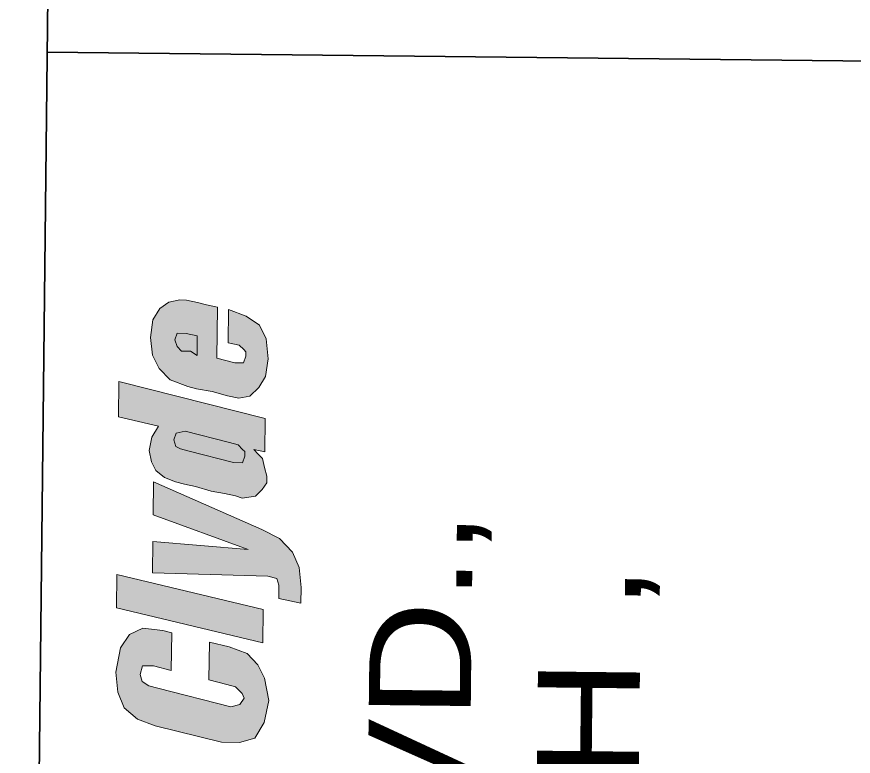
# Model space of a CAD drawing. Extents: x 2356576 to 2377878, y 6966390 to 6990634.
# Drawn here: x 2366638.7 to 2366783.4, y 6969000.2 to 6969128.2 of the extents above; entities that cross this region are included whole.
import ezdxf

# ---------------------------------------------------------------- set-up
doc = ezdxf.new("R2010")
doc.units = 0
doc.header["$LTSCALE"] = 7.1
doc.layers.add('19', color=7, linetype='Continuous', lineweight=13)
doc.layers.add('8', color=7, linetype='Continuous', lineweight=13)

msp = doc.modelspace()

# ---------------------------------------------------------------- hatches: boundary and pattern name
at = {"layer": '19'}
for points in [[(2366673.457, 6969077.966), (2366671.541, 6969078.372), (2366670.009, 6969078.774), (2366668.093, 6969079.178), (2366666.941, 6969079.192), (2366665.017, 6969078.828), (2366663.467, 6969077.694), (2366662.295, 6969075.786), (2366661.877, 6969072.718), (2366662.227, 6969069.642), (2366663.353, 6969067.326), (2366665.251, 6969065.384), (2366668.311, 6969064.198), (2366669.843, 6969063.798), (2366672.527, 6969063.384), (2366675.205, 6969062.586), (2366677.121, 6969062.18), (2366679.045, 6969062.542), (2366680.599, 6969064.062), (2366681.771, 6969065.97), (2366682.189, 6969069.038), (2366681.843, 6969072.498), (2366680.719, 6969074.814), (2366678.431, 6969076.376), (2366675.371, 6969077.562), (2366675.307, 6969071.802), (2366677.223, 6969071.396), (2366677.983, 6969070.62), (2366678.363, 6969070.232), (2366678.355, 6969069.464), (2366677.957, 6969068.316), (2366676.421, 6969068.334), (2366673.359, 6969069.136)], [(2366666.095, 6969072.288), (2366666.493, 6969073.436), (2366668.029, 6969073.418), (2366669.945, 6969073.014), (2366669.907, 6969069.558), (2366668.763, 6969070.338), (2366667.227, 6969070.356), (2366666.467, 6969071.132)], [(2366681.691, 6969058.674), (2366656.415, 6969065.098), (2366656.347, 6969058.954), (2366663.243, 6969057.342), (2366662.069, 6969055.434), (2366661.659, 6969053.136), (2366662.021, 6969051.212), (2366662.773, 6969049.666), (2366664.295, 6969048.498), (2366666.207, 6969047.708), (2366667.739, 6969047.306), (2366669.655, 6969046.902), (2366672.335, 6969046.104), (2366674.635, 6969045.694), (2366676.549, 6969045.29), (2366677.697, 6969044.892), (2366680.005, 6969045.25), (2366681.171, 6969046.39), (2366681.951, 6969047.534), (2366681.963, 6969048.686), (2366681.597, 6969050.226), (2366681.231, 6969051.766), (2366680.471, 6969052.542), (2366679.711, 6969053.318), (2366681.627, 6969052.914)], [(2366665.903, 6969055.008), (2366666.301, 6969056.156), (2366667.841, 6969056.522), (2366675.499, 6969054.518), (2366677.031, 6969054.118), (2366677.791, 6969053.34), (2366678.171, 6969052.952), (2366678.163, 6969052.184), (2366677.765, 6969051.036), (2366676.229, 6969051.054), (2366668.571, 6969053.058), (2366667.039, 6969053.46), (2366666.275, 6969053.852)], [(2366681.093, 6969039.478), (2366662.367, 6969047.75), (2366662.303, 6969041.99), (2366678.751, 6969036.048), (2366662.253, 6969037.382), (2366662.193, 6969032.008), (2366682.155, 6969031.402), (2366683.687, 6969031), (2366684.059, 6969029.844), (2366684.033, 6969027.54), (2366687.865, 6969026.73), (2366687.895, 6969029.418), (2366687.549, 6969032.878), (2366686.427, 6969035.578), (2366684.147, 6969037.908)], [(2366681.323, 6969025.65), (2366656.045, 6969031.692), (2366655.981, 6969025.932), (2366681.259, 6969019.89)], [(2366665.533, 6969021.602), (2366664.001, 6969022.002), (2366660.551, 6969022.424), (2366658.233, 6969021.298), (2366656.671, 6969019.012), (2366655.857, 6969014.796), (2366656.203, 6969011.334), (2366657.325, 6969008.634), (2366659.607, 6969006.69), (2366662.667, 6969005.502), (2366674.157, 6969002.688), (2366677.229, 6969002.654), (2366679.925, 6969003.392), (2366681.491, 6969006.062), (2366682.301, 6969009.894), (2366681.575, 6969013.742), (2366680.449, 6969016.058), (2366678.551, 6969018), (2366675.491, 6969019.186), (2366672.045, 6969019.992), (2366671.971, 6969013.466), (2366675.035, 6969012.662), (2366676.567, 6969012.262), (2366677.327, 6969011.484), (2366677.707, 6969011.096), (2366678.081, 6969010.324), (2366677.301, 6969009.18), (2366675.761, 6969008.814), (2366663.123, 6969012.026), (2366661.591, 6969012.428), (2366660.447, 6969013.208), (2366660.077, 6969014.366), (2366660.477, 6969015.896), (2366662.397, 6969015.876), (2366665.461, 6969015.074)]]:
    msp.add_hatch(color=256, dxfattribs=at).paths.add_polyline_path(points)
at = {"layer": '8'}
for points in [[(2366673.457, 6969077.966), (2366671.541, 6969078.372), (2366670.009, 6969078.774), (2366668.093, 6969079.178), (2366666.941, 6969079.192), (2366665.017, 6969078.828), (2366663.467, 6969077.694), (2366662.295, 6969075.786), (2366661.877, 6969072.718), (2366662.227, 6969069.642), (2366663.353, 6969067.326), (2366665.251, 6969065.384), (2366668.311, 6969064.198), (2366669.843, 6969063.798), (2366672.527, 6969063.384), (2366675.205, 6969062.586), (2366677.121, 6969062.18), (2366679.045, 6969062.542), (2366680.599, 6969064.062), (2366681.771, 6969065.97), (2366682.189, 6969069.038), (2366681.843, 6969072.498), (2366680.719, 6969074.814), (2366678.431, 6969076.376), (2366675.371, 6969077.562), (2366675.307, 6969071.802), (2366677.223, 6969071.396), (2366677.983, 6969070.62), (2366678.363, 6969070.232), (2366678.355, 6969069.464), (2366677.957, 6969068.316), (2366676.421, 6969068.334), (2366673.359, 6969069.136)], [(2366666.095, 6969072.288), (2366666.493, 6969073.436), (2366668.029, 6969073.418), (2366669.945, 6969073.014), (2366669.907, 6969069.558), (2366668.763, 6969070.338), (2366667.227, 6969070.356), (2366666.467, 6969071.132)], [(2366681.691, 6969058.674), (2366656.415, 6969065.098), (2366656.347, 6969058.954), (2366663.243, 6969057.342), (2366662.069, 6969055.434), (2366661.659, 6969053.136), (2366662.021, 6969051.212), (2366662.773, 6969049.666), (2366664.295, 6969048.498), (2366666.207, 6969047.708), (2366667.739, 6969047.306), (2366669.655, 6969046.902), (2366672.335, 6969046.104), (2366674.635, 6969045.694), (2366676.549, 6969045.29), (2366677.697, 6969044.892), (2366680.005, 6969045.25), (2366681.171, 6969046.39), (2366681.951, 6969047.534), (2366681.963, 6969048.686), (2366681.597, 6969050.226), (2366681.231, 6969051.766), (2366680.471, 6969052.542), (2366679.711, 6969053.318), (2366681.627, 6969052.914)], [(2366665.903, 6969055.008), (2366666.301, 6969056.156), (2366667.841, 6969056.522), (2366675.499, 6969054.518), (2366677.031, 6969054.118), (2366677.791, 6969053.34), (2366678.171, 6969052.952), (2366678.163, 6969052.184), (2366677.765, 6969051.036), (2366676.229, 6969051.054), (2366668.571, 6969053.058), (2366667.039, 6969053.46), (2366666.275, 6969053.852)], [(2366681.093, 6969039.478), (2366662.367, 6969047.75), (2366662.303, 6969041.99), (2366678.751, 6969036.048), (2366662.253, 6969037.382), (2366662.193, 6969032.008), (2366682.155, 6969031.402), (2366683.687, 6969031), (2366684.059, 6969029.844), (2366684.033, 6969027.54), (2366687.865, 6969026.73), (2366687.895, 6969029.418), (2366687.549, 6969032.878), (2366686.427, 6969035.578), (2366684.147, 6969037.908)], [(2366681.323, 6969025.65), (2366656.045, 6969031.692), (2366655.981, 6969025.932), (2366681.259, 6969019.89)], [(2366665.533, 6969021.602), (2366664.001, 6969022.002), (2366660.551, 6969022.424), (2366658.233, 6969021.298), (2366656.671, 6969019.012), (2366655.857, 6969014.796), (2366656.203, 6969011.334), (2366657.325, 6969008.634), (2366659.607, 6969006.69), (2366662.667, 6969005.502), (2366674.157, 6969002.688), (2366677.229, 6969002.654), (2366679.925, 6969003.392), (2366681.491, 6969006.062), (2366682.301, 6969009.894), (2366681.575, 6969013.742), (2366680.449, 6969016.058), (2366678.551, 6969018), (2366675.491, 6969019.186), (2366672.045, 6969019.992), (2366671.971, 6969013.466), (2366675.035, 6969012.662), (2366676.567, 6969012.262), (2366677.327, 6969011.484), (2366677.707, 6969011.096), (2366678.081, 6969010.324), (2366677.301, 6969009.18), (2366675.761, 6969008.814), (2366663.123, 6969012.026), (2366661.591, 6969012.428), (2366660.447, 6969013.208), (2366660.077, 6969014.366), (2366660.477, 6969015.896), (2366662.397, 6969015.876), (2366665.461, 6969015.074)]]:
    msp.add_hatch(color=256, dxfattribs=at).paths.add_polyline_path(points)

# ---------------------------------------------------------------- linework, layer by layer
at = {"layer": '19', "lineweight": 35}
for p, q in [((2366647.707, 6969456.606), (2366638.741, 6968649.392)), ((2366928.139, 6969118.92), (2366643.991, 6969122.074))]:
    msp.add_line(p, q, dxfattribs=at)
at = {"layer": '19'}
for points in [[(2366673.457, 6969077.966), (2366671.541, 6969078.372), (2366670.009, 6969078.774), (2366668.093, 6969079.178), (2366666.941, 6969079.192), (2366665.017, 6969078.828), (2366663.467, 6969077.694), (2366662.295, 6969075.786), (2366661.877, 6969072.718), (2366662.227, 6969069.642), (2366663.353, 6969067.326), (2366665.251, 6969065.384), (2366668.311, 6969064.198), (2366669.843, 6969063.798), (2366672.527, 6969063.384), (2366675.205, 6969062.586), (2366677.121, 6969062.18), (2366679.045, 6969062.542), (2366680.599, 6969064.062), (2366681.771, 6969065.97), (2366682.189, 6969069.038), (2366681.843, 6969072.498), (2366680.719, 6969074.814), (2366678.431, 6969076.376), (2366675.371, 6969077.562), (2366675.307, 6969071.802), (2366677.223, 6969071.396), (2366677.983, 6969070.62), (2366678.363, 6969070.232), (2366678.355, 6969069.464), (2366677.957, 6969068.316), (2366676.421, 6969068.334), (2366673.359, 6969069.136)], [(2366666.095, 6969072.288), (2366666.493, 6969073.436), (2366668.029, 6969073.418), (2366669.945, 6969073.014), (2366669.907, 6969069.558), (2366668.763, 6969070.338), (2366667.227, 6969070.356), (2366666.467, 6969071.132)], [(2366681.691, 6969058.674), (2366656.415, 6969065.098), (2366656.347, 6969058.954), (2366663.243, 6969057.342), (2366662.069, 6969055.434), (2366661.659, 6969053.136), (2366662.021, 6969051.212), (2366662.773, 6969049.666), (2366664.295, 6969048.498), (2366666.207, 6969047.708), (2366667.739, 6969047.306), (2366669.655, 6969046.902), (2366672.335, 6969046.104), (2366674.635, 6969045.694), (2366676.549, 6969045.29), (2366677.697, 6969044.892), (2366680.005, 6969045.25), (2366681.171, 6969046.39), (2366681.951, 6969047.534), (2366681.963, 6969048.686), (2366681.597, 6969050.226), (2366681.231, 6969051.766), (2366680.471, 6969052.542), (2366679.711, 6969053.318), (2366681.627, 6969052.914)], [(2366665.903, 6969055.008), (2366666.301, 6969056.156), (2366667.841, 6969056.522), (2366675.499, 6969054.518), (2366677.031, 6969054.118), (2366677.791, 6969053.34), (2366678.171, 6969052.952), (2366678.163, 6969052.184), (2366677.765, 6969051.036), (2366676.229, 6969051.054), (2366668.571, 6969053.058), (2366667.039, 6969053.46), (2366666.275, 6969053.852)], [(2366681.093, 6969039.478), (2366662.367, 6969047.75), (2366662.303, 6969041.99), (2366678.751, 6969036.048), (2366662.253, 6969037.382), (2366662.193, 6969032.008), (2366682.155, 6969031.402), (2366683.687, 6969031), (2366684.059, 6969029.844), (2366684.033, 6969027.54), (2366687.865, 6969026.73), (2366687.895, 6969029.418), (2366687.549, 6969032.878), (2366686.427, 6969035.578), (2366684.147, 6969037.908)], [(2366681.323, 6969025.65), (2366656.045, 6969031.692), (2366655.981, 6969025.932), (2366681.259, 6969019.89)], [(2366665.533, 6969021.602), (2366664.001, 6969022.002), (2366660.551, 6969022.424), (2366658.233, 6969021.298), (2366656.671, 6969019.012), (2366655.857, 6969014.796), (2366656.203, 6969011.334), (2366657.325, 6969008.634), (2366659.607, 6969006.69), (2366662.667, 6969005.502), (2366674.157, 6969002.688), (2366677.229, 6969002.654), (2366679.925, 6969003.392), (2366681.491, 6969006.062), (2366682.301, 6969009.894), (2366681.575, 6969013.742), (2366680.449, 6969016.058), (2366678.551, 6969018), (2366675.491, 6969019.186), (2366672.045, 6969019.992), (2366671.971, 6969013.466), (2366675.035, 6969012.662), (2366676.567, 6969012.262), (2366677.327, 6969011.484), (2366677.707, 6969011.096), (2366678.081, 6969010.324), (2366677.301, 6969009.18), (2366675.761, 6969008.814), (2366663.123, 6969012.026), (2366661.591, 6969012.428), (2366660.447, 6969013.208), (2366660.077, 6969014.366), (2366660.477, 6969015.896), (2366662.397, 6969015.876), (2366665.461, 6969015.074)]]:
    msp.add_lwpolyline(points, close=True, dxfattribs=at)
at = {"layer": '8', "lineweight": 35}
for p, q in [((2366647.707, 6969456.606), (2366638.741, 6968649.392)), ((2366928.139, 6969118.92), (2366643.991, 6969122.074))]:
    msp.add_line(p, q, dxfattribs=at)
at = {"layer": '8'}
for points in [[(2366673.457, 6969077.966), (2366671.541, 6969078.372), (2366670.009, 6969078.774), (2366668.093, 6969079.178), (2366666.941, 6969079.192), (2366665.017, 6969078.828), (2366663.467, 6969077.694), (2366662.295, 6969075.786), (2366661.877, 6969072.718), (2366662.227, 6969069.642), (2366663.353, 6969067.326), (2366665.251, 6969065.384), (2366668.311, 6969064.198), (2366669.843, 6969063.798), (2366672.527, 6969063.384), (2366675.205, 6969062.586), (2366677.121, 6969062.18), (2366679.045, 6969062.542), (2366680.599, 6969064.062), (2366681.771, 6969065.97), (2366682.189, 6969069.038), (2366681.843, 6969072.498), (2366680.719, 6969074.814), (2366678.431, 6969076.376), (2366675.371, 6969077.562), (2366675.307, 6969071.802), (2366677.223, 6969071.396), (2366677.983, 6969070.62), (2366678.363, 6969070.232), (2366678.355, 6969069.464), (2366677.957, 6969068.316), (2366676.421, 6969068.334), (2366673.359, 6969069.136)], [(2366666.095, 6969072.288), (2366666.493, 6969073.436), (2366668.029, 6969073.418), (2366669.945, 6969073.014), (2366669.907, 6969069.558), (2366668.763, 6969070.338), (2366667.227, 6969070.356), (2366666.467, 6969071.132)], [(2366681.691, 6969058.674), (2366656.415, 6969065.098), (2366656.347, 6969058.954), (2366663.243, 6969057.342), (2366662.069, 6969055.434), (2366661.659, 6969053.136), (2366662.021, 6969051.212), (2366662.773, 6969049.666), (2366664.295, 6969048.498), (2366666.207, 6969047.708), (2366667.739, 6969047.306), (2366669.655, 6969046.902), (2366672.335, 6969046.104), (2366674.635, 6969045.694), (2366676.549, 6969045.29), (2366677.697, 6969044.892), (2366680.005, 6969045.25), (2366681.171, 6969046.39), (2366681.951, 6969047.534), (2366681.963, 6969048.686), (2366681.597, 6969050.226), (2366681.231, 6969051.766), (2366680.471, 6969052.542), (2366679.711, 6969053.318), (2366681.627, 6969052.914)], [(2366665.903, 6969055.008), (2366666.301, 6969056.156), (2366667.841, 6969056.522), (2366675.499, 6969054.518), (2366677.031, 6969054.118), (2366677.791, 6969053.34), (2366678.171, 6969052.952), (2366678.163, 6969052.184), (2366677.765, 6969051.036), (2366676.229, 6969051.054), (2366668.571, 6969053.058), (2366667.039, 6969053.46), (2366666.275, 6969053.852)], [(2366681.093, 6969039.478), (2366662.367, 6969047.75), (2366662.303, 6969041.99), (2366678.751, 6969036.048), (2366662.253, 6969037.382), (2366662.193, 6969032.008), (2366682.155, 6969031.402), (2366683.687, 6969031), (2366684.059, 6969029.844), (2366684.033, 6969027.54), (2366687.865, 6969026.73), (2366687.895, 6969029.418), (2366687.549, 6969032.878), (2366686.427, 6969035.578), (2366684.147, 6969037.908)], [(2366681.323, 6969025.65), (2366656.045, 6969031.692), (2366655.981, 6969025.932), (2366681.259, 6969019.89)], [(2366665.533, 6969021.602), (2366664.001, 6969022.002), (2366660.551, 6969022.424), (2366658.233, 6969021.298), (2366656.671, 6969019.012), (2366655.857, 6969014.796), (2366656.203, 6969011.334), (2366657.325, 6969008.634), (2366659.607, 6969006.69), (2366662.667, 6969005.502), (2366674.157, 6969002.688), (2366677.229, 6969002.654), (2366679.925, 6969003.392), (2366681.491, 6969006.062), (2366682.301, 6969009.894), (2366681.575, 6969013.742), (2366680.449, 6969016.058), (2366678.551, 6969018), (2366675.491, 6969019.186), (2366672.045, 6969019.992), (2366671.971, 6969013.466), (2366675.035, 6969012.662), (2366676.567, 6969012.262), (2366677.327, 6969011.484), (2366677.707, 6969011.096), (2366678.081, 6969010.324), (2366677.301, 6969009.18), (2366675.761, 6969008.814), (2366663.123, 6969012.026), (2366661.591, 6969012.428), (2366660.447, 6969013.208), (2366660.077, 6969014.366), (2366660.477, 6969015.896), (2366662.397, 6969015.876), (2366665.461, 6969015.074)]]:
    msp.add_lwpolyline(points, close=True, dxfattribs=at)

# ---------------------------------------------------------------- texts
at = {"layer": '19'}
for s, width, p in [('4100 AMON CARTER BLVD., ', 1.2, (2366713.423, 6968665.46)), ('SUITE 108 FORT WORTH , ', 1.25, (2366742.601, 6968665.136))]:
    msp.add_text(s, height=17.63, rotation=89.364, dxfattribs=dict(at, width=width)).set_placement(p)
at = {"layer": '8'}
for s, width, p in [('4100 AMON CARTER BLVD., ', 1.2, (2366713.423, 6968665.46)), ('SUITE 108 FORT WORTH , ', 1.25, (2366742.601, 6968665.136))]:
    msp.add_text(s, height=17.63, rotation=89.364, dxfattribs=dict(at, width=width)).set_placement(p)

doc.saveas('drawing.dxf')
